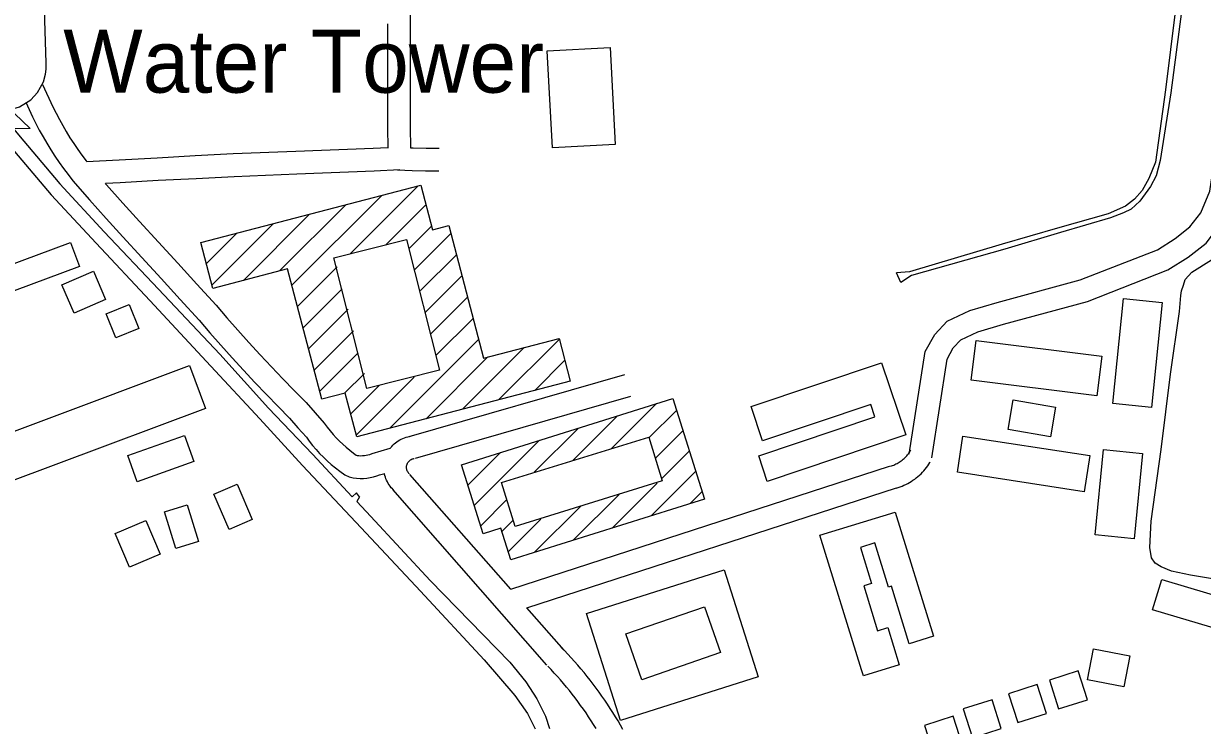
# Model space of a CAD drawing. Extents: x 3297716 to 3335574, y 688621 to 713991.
# Drawn here: x 3330184 to 3331741, y 698129 to 699056 of the extents above; entities that cross this region are included whole.
import ezdxf

# ---------------------------------------------------------------- set-up
doc = ezdxf.new("R2010")
doc.units = 0
for name, color, linetype in [('V-BLDG-OTLN', 7, 'Continuous'), ('V-BRDG-OTLN', 7, 'Continuous'), ('V-DOMW-IDEN', 7, 'Continuous'), ('V-ROAD-CNTR', 7, 'Continuous'), ('V-TOPO-SHOR', 7, 'Continuous')]:
    doc.layers.add(name, color=color, linetype=linetype)

msp = doc.modelspace()

# ---------------------------------------------------------------- linework, layer by layer
at = {"layer": 'V-BLDG-OTLN'}
for p, q in [((3330538.9, 698709.9), (3330657.8, 698828.7)), ((3330615.9, 698751.5), (3330705.6, 698841.2)), ((3330522.5, 698728.9), (3330609.9, 698816.2)), ((3330663.4, 698763.7), (3330715.9, 698816.1)), ((3330474.7, 698716.4), (3330562, 698803.7)), ((3330433.1, 698710.1), (3330514.2, 698791.2)), ((3330693.7, 698758.6), (3330723.2, 698788.1)), ((3330425.8, 698738.2), (3330466.3, 698778.7)), ((3330701, 698730.6), (3330748.8, 698778.3)), ((3330708.6, 698702.8), (3330756.1, 698750.3)), ((3330546.2, 698681.9), (3330598.6, 698734.2)), ((3330715.4, 698674.3), (3330763.4, 698722.3)), ((3330553.6, 698653.8), (3330605.1, 698705.3)), ((3330722.2, 698645.7), (3330770.7, 698694.2)), ((3330560.9, 698625.8), (3330613.2, 698678.2)), ((3330729.8, 698618), (3330778.1, 698666.2)), ((3330568.2, 698597.8), (3330620.3, 698649.9)), ((3330668.3, 698521.1), (3330785.4, 698638.2)), ((3330764, 698546.1), (3330845.6, 698627.7)), ((3330811.8, 698558.6), (3330892.1, 698638.8)), ((3330575.5, 698569.7), (3330626.5, 698620.7)), ((3330716.1, 698533.6), (3330797.7, 698615.2)), ((3330859.7, 698571.1), (3330899.4, 698610.8)), ((3330608.4, 698567.2), (3330634.7, 698593.5)), ((3330623.8, 698511.9), (3330700.5, 698588.6)), ((3330616.5, 698539.9), (3330654, 698577.5)), ((3330960.9, 698494.2), (3331020.4, 698553.7)), ((3330910, 698478.7), (3330968.9, 698537.5)), ((3331010.5, 698508.4), (3331046.8, 698544.7)), ((3330858.8, 698462.9), (3330917.4, 698521.4)), ((3331018.9, 698481.5), (3331055.2, 698517.8)), ((3330779.7, 698419.1), (3330865.9, 698505.2)), ((3330771.3, 698446), (3330814.4, 698489.1)), ((3331027.4, 698454.6), (3331063.7, 698490.9)), ((3331013.5, 698405.4), (3331072.1, 698464)), ((3330962, 698389.2), (3331021.5, 698448.7)), ((3330788.2, 698392.2), (3330822.8, 698426.8)), ((3330910.5, 698373.1), (3330971.2, 698433.7)), ((3331065, 698421.6), (3331080.5, 698437.1)), ((3330859, 698356.9), (3330920.8, 698418.7)), ((3330816.1, 698384.8), (3330830.2, 698398.8)), ((3330824.6, 698357.9), (3330867.7, 698401))]:
    msp.add_line(p, q, dxfattribs=at)
for points in [[(3330965.9, 698895.8), (3330882.9, 698891.4), (3330876.1, 699019.6), (3330959.2, 699024)], [(3330418.5, 698766.2), (3330709.1, 698842.1), (3330724.4, 698783.3), (3330746, 698788.9), (3330791.8, 698613.6), (3330891.9, 698639.8), (3330906.6, 698583.3), (3330624.4, 698509.6), (3330609.3, 698567.5), (3330578.2, 698559.4), (3330533.2, 698731.7), (3330434.2, 698705.8)], [(3330258.4, 698734.5), (3329916.1, 698607.3), (3329904.2, 698639.2), (3330246.5, 698766.4)], [(3330637.8, 698573.5), (3330594.3, 698746.3), (3330690.4, 698770.5), (3330733.8, 698597.6)], [(3330251.1, 698673.1), (3330235, 698710.7), (3330276.6, 698728.6), (3330292.8, 698691)], [(3331623, 698553.7), (3331637.2, 698692.5), (3331688.5, 698687.3), (3331674.3, 698548.5)], [(3330293.4, 698672.3), (3330323.9, 698684.7), (3330336.8, 698653), (3330306.3, 698640.6)], [(3331602, 698563.9), (3331436.2, 698584.4), (3331442.6, 698636.8), (3331608.5, 698616.3)], [(3330007.6, 698455.8), (3330403.4, 698604), (3330424.6, 698547.3), (3330028.9, 698399.2)], [(3331349.8, 698512.4), (3331166.7, 698450.9), (3331155.4, 698484.5), (3331308.8, 698536), (3331303.3, 698552.3), (3331160.6, 698504.3), (3331145.3, 698549.7), (3331317.8, 698607.6)], [(3330762.8, 698472.9), (3331041.9, 698560.4), (3331083.6, 698427.4), (3330827.9, 698347.2), (3330814.8, 698388.9), (3330791.5, 698381.6)], [(3331540.7, 698509.8), (3331484.7, 698519.4), (3331491.3, 698558.4), (3331547.4, 698548.8)], [(3330409.4, 698477.1), (3330334.6, 698450.5), (3330322.3, 698485.1), (3330397.1, 698511.6)], [(3330815.7, 698449.3), (3331010.2, 698509.5), (3331028.1, 698451.6), (3330833.6, 698391.3)], [(3331585.2, 698437.2), (3331417.8, 698462.9), (3331425.1, 698510.7), (3331592.6, 698485)], [(3331599.7, 698380.1), (3331610.7, 698493), (3331662.4, 698487.9), (3331651.3, 698375.1)], [(3330455.8, 698387.4), (3330435.8, 698434.2), (3330466.4, 698447.3), (3330486.4, 698400.6)], [(3330385.5, 698362.3), (3330370.6, 698410.9), (3330400.5, 698420.1), (3330415.4, 698371.5)], [(3331291.3, 698201.9), (3331236.3, 698379.7), (3331335.5, 698410.4), (3331386.2, 698246.3), (3331354.1, 698236.3), (3331330.6, 698312.5), (3331327, 698311.4), (3331309, 698369.6), (3331289.9, 698363.7), (3331304.6, 698316), (3331294.1, 698312.8), (3331312.4, 698253.7), (3331325.9, 698257.9), (3331341.1, 698208.7), (3331293.7, 698194.1)], [(3330305.4, 698382), (3330345.7, 698399.2), (3330364.7, 698354.8), (3330324.4, 698337.6)], [(3331154.6, 698192.9), (3330972.9, 698135.1), (3330928, 698276.3), (3331109.8, 698334.1)], [(3331687.7, 698321.5), (3331780.7, 698293.7), (3331768.7, 698253.5), (3331675.7, 698281.4)], [(3331001.1, 698188.9), (3330980.1, 698249.5), (3331083.9, 698285.4), (3331104.9, 698224.8)], [(3331637.6, 698179.4), (3331589.6, 698188.8), (3331597.7, 698229.7), (3331645.6, 698220.3)], [(3331551.6, 698150.3), (3331589.7, 698162.5), (3331577.4, 698200.6), (3331539.3, 698188.4)], [(3331497.6, 698132.3), (3331535.7, 698144.5), (3331523.4, 698182.6), (3331485.3, 698170.3)], [(3331437.8, 698112.3), (3331475.8, 698124.5), (3331463.6, 698162.6), (3331425.5, 698150.4)], [(3331386.6, 698090.2), (3331424.6, 698102.5), (3331412.4, 698140.6), (3331374.3, 698128.3)]]:
    msp.add_lwpolyline(points, close=True, dxfattribs=at)
at = {"layer": 'V-BRDG-OTLN'}
msp.add_lwpolyline([(3330096.3, 698953.1), (3330154.5, 698954), (3330172.4, 698936.8), (3330193.2, 698916.8), (3330123.9, 698916), (3330109.9, 698934.8)], close=True, dxfattribs=at)
at = {"layer": 'V-ROAD-CNTR'}
for points in [[(3329724.5, 698933.3), (3330151.9, 698940.6), (3330162.3, 698940.9), (3330179, 698945.4), (3330194.1, 698955), (3330203, 698964.6), (3330210.6, 698978.7), (3330213.4, 698988.7), (3330214.2, 698995.5), (3330214.2, 699003.2), (3330165.4, 700580.2), (3330145.2, 701539.8), (3330118.1, 702398.8), (3330116.7, 702417.2), (3330115.5, 702426.5), (3330108.8, 702450.3), (3330095.2, 702477.6), (3330074.4, 702518), (3329154.9, 704139.1), (3329137.6, 704171.6), (3329132.9, 704187.5), (3329128, 704216.5), (3329124, 704255.3), (3329098.7, 705094.5)], [(3330690.8, 699300), (3330690.6, 699289.3), (3330690.4, 699270.4), (3330690.5, 699251.5), (3330690.8, 699232.6), (3330691.3, 699213.7), (3330692.1, 699194.8), (3330693.1, 699175.9), (3330694.3, 699156.6), (3330694.8, 699109.4), (3330695, 699071.4), (3330695.1, 699062.6), (3330695.1, 699015.8), (3330695, 698969), (3330694.9, 698950.7), (3330694.9, 698932.4), (3330695.1, 698914.2), (3330695.4, 698896), (3330695.5, 698891.6), (3330698.8, 698891.5), (3330716, 698891), (3330733.2, 698890.9)], [(3330665.1, 699055.3), (3330665.1, 699015.8), (3330665, 698969.1), (3330664.9, 698950.7), (3330664.9, 698932.2), (3330665.1, 698913.8), (3330665.4, 698895.3), (3330665.5, 698891.2)], [(3330209.6, 698974.9), (3330223.2, 698945.6), (3330227.3, 698937.3), (3330231.7, 698929), (3330236.2, 698920.8), (3330240.8, 698912.8), (3330245.7, 698904.8), (3330250.8, 698897), (3330256, 698889.3), (3330261.4, 698881.7), (3330267, 698874.3), (3330267.4, 698873.7)], [(3331354.3, 698486.7), (3331375.4, 698622.3), (3331387.9, 698644.8), (3331404.2, 698662.4), (3331434.3, 698676.7), (3331470.6, 698687.2), (3331580.1, 698716.9), (3331682.2, 698756.9), (3331705.5, 698771.8), (3331725, 698786.9), (3331739.2, 698805.7), (3331751.5, 698834.3), (3331758.3, 698881.1), (3331770.5, 698968.2)], [(3331383.9, 698482.1), (3331404.2, 698612.4), (3331412.3, 698627.1), (3331422.2, 698637.7), (3331445, 698648.5), (3331478.7, 698658.4), (3331589.6, 698688.4), (3331695.9, 698730.1), (3331722.8, 698747.2), (3331746.6, 698765.7), (3331765.3, 698790.5), (3331780.6, 698826.1), (3331788, 698876.8), (3331800.2, 698964.1)], [(3330187.3, 698951.6), (3330196.2, 698932.6), (3330200.6, 698923.7), (3330205.2, 698914.8), (3330210.1, 698906), (3330215.1, 698897.4), (3330220.3, 698888.8), (3330225.8, 698880.4), (3330231.4, 698872.2), (3330237.2, 698864), (3330243.2, 698856), (3330249.5, 698848), (3330271.4, 698822.9), (3330293.3, 698798.3), (3330315.4, 698773.9), (3330340.8, 698746.4), (3330366, 698718.9), (3330391.2, 698691.3), (3330416.2, 698663.8), (3330430.5, 698647.3), (3330445.1, 698630.6), (3330459.8, 698614.2), (3330474.8, 698597.9), (3330489.9, 698581.7), (3330505.2, 698565.7), (3330520.6, 698549.8), (3330535.8, 698534.5), (3330546.8, 698521.7), (3330558, 698509.1), (3330561.7, 698504.1), (3330566.1, 698498.5), (3330570.7, 698493.1), (3330575.5, 698487.9), (3330580.5, 698482.8), (3330585.6, 698477.9), (3330590.9, 698473.1), (3330596.4, 698468.6), (3330602, 698464.2), (3330608.8, 698459.4), (3330614.3, 698456.9), (3330619.8, 698455.7), (3330624.3, 698455.1), (3330628.9, 698454.8), (3330633.4, 698454.9), (3330637.9, 698455.2), (3330642.4, 698455.9), (3330646.8, 698456.9), (3330651.2, 698458.2), (3330654.4, 698459.4), (3330661.5, 698461.4)], [(3330665.6, 698891.6), (3330646.2, 698890.7), (3330612.1, 698889.3), (3330578.1, 698888), (3330544, 698886.8), (3330461.3, 698883.3), (3330410.9, 698880.7), (3330360.7, 698878), (3330310.5, 698875.3), (3330267.4, 698872.9)], [(3330681.6, 698862.3), (3330647.5, 698860.8), (3330613.4, 698859.3), (3330579.2, 698858), (3330545.2, 698856.8), (3330462.7, 698853.3), (3330412.5, 698850.7), (3330362.3, 698848.1), (3330312.1, 698845.4), (3330292.6, 698844.3)], [(3330678.4, 698862.4), (3330697.8, 698861.5), (3330715.5, 698861.1), (3330733.1, 698861)], [(3330292.4, 698844.4), (3330293.9, 698842.7), (3330315.6, 698818.4), (3330337.5, 698794.2), (3330362.8, 698766.7), (3330388.1, 698739.2), (3330413.4, 698711.5), (3330438.7, 698683.7), (3330453.1, 698667), (3330467.5, 698650.6), (3330482.1, 698634.3), (3330496.8, 698618.2), (3330511.7, 698602.3), (3330526.8, 698586.5), (3330542, 698570.8), (3330557.8, 698554.9), (3330569.4, 698541.4), (3330581.3, 698528), (3330585.5, 698522.3), (3330589.3, 698517.6), (3330593.2, 698513), (3330597.3, 698508.5), (3330601.6, 698504.1), (3330606, 698499.9), (3330610.5, 698495.9), (3330615.2, 698492), (3330620, 698488.3), (3330623.9, 698485.5), (3330623.7, 698485.6), (3330624.9, 698485.3), (3330627.3, 698485), (3330629.7, 698484.8), (3330632.2, 698484.9), (3330634.6, 698485), (3330637, 698485.4), (3330639.3, 698485.9), (3330641.6, 698486.6), (3330644.9, 698487.8), (3330668.7, 698494.8)], [(3330693.8, 698510.3), (3330978.4, 698592.1)], [(3330702.1, 698481.5), (3330986.7, 698563.3)], [(3330668.6, 698494.5), (3330669.2, 698495.3), (3330670.7, 698497.1), (3330672.3, 698498.8), (3330673.9, 698500.4), (3330675.6, 698501.8), (3330677.4, 698503.2), (3330679.3, 698504.5), (3330681.3, 698505.7), (3330683.3, 698506.8), (3330685.4, 698507.7), (3330687.5, 698508.6), (3330689.6, 698509.3), (3330691.8, 698509.9), (3330694, 698510.4), (3330695.4, 698510.7)], [(3331328.7, 698470.9), (3331330.6, 698471.4), (3331332.1, 698472), (3331333.7, 698472.5), (3331335.2, 698473.2), (3331336.7, 698473.9), (3331338.2, 698474.6), (3331339.6, 698475.4), (3331341, 698476.3), (3331342.4, 698477.2), (3331343.7, 698478.1), (3331345, 698479.1), (3331346.3, 698480.1), (3331347.5, 698481.2), (3331348.7, 698482.4), (3331349.9, 698483.5), (3331351, 698484.8), (3331352, 698486), (3331353.1, 698487.3), (3331354, 698488.6), (3331354.9, 698490), (3331355.9, 698491.5), (3331356.2, 698492)], [(3330694.2, 698460.8), (3330693.4, 698461.5), (3330693, 698462), (3330692.6, 698462.5), (3330692.2, 698463), (3330691.9, 698463.5), (3330691.6, 698464.1), (3330691.3, 698464.7), (3330691.1, 698465.3), (3330690.8, 698465.9), (3330690.7, 698466.5), (3330690.5, 698467.1), (3330690.4, 698467.7), (3330690.3, 698468.4), (3330690.3, 698469), (3330690.3, 698469.6), (3330690.3, 698470.3), (3330690.4, 698470.9), (3330690.4, 698471.5), (3330690.6, 698472.2), (3330690.7, 698472.8), (3330690.9, 698473.4), (3330691.2, 698474), (3330691.4, 698474.6), (3330691.7, 698475.1), (3330692, 698475.7), (3330692.4, 698476.2), (3330692.8, 698476.7), (3330693.2, 698477.2), (3330693.6, 698477.7), (3330694.1, 698478.1), (3330694.6, 698478.6), (3330695.1, 698479), (3330695.6, 698479.3), (3330696.2, 698479.6), (3330696.7, 698479.9), (3330697.3, 698480.2), (3330697.9, 698480.5), (3330698.5, 698480.7), (3330699.1, 698480.8), (3330699.8, 698481), (3330700.5, 698481.1)], [(3330827.8, 698308.4), (3331328.3, 698470.8)], [(3331337.2, 698442.1), (3331339.6, 698442.8), (3331342.1, 698443.7), (3331344.7, 698444.7), (3331347.2, 698445.7), (3331349.7, 698446.9), (3331352.2, 698448.1), (3331354.6, 698449.4), (3331356.9, 698450.8), (3331359.2, 698452.3), (3331361.5, 698453.9), (3331363.6, 698455.6), (3331365.8, 698457.3), (3331367.8, 698459.1), (3331369.8, 698461), (3331371.7, 698463), (3331373.6, 698465), (3331375.3, 698467.1), (3331377, 698469.2), (3331378.6, 698471.5), (3331380.2, 698473.7), (3331381.5, 698476), (3331382.1, 698476.8)], [(3330672.9, 698439.6), (3330671.6, 698440.9), (3330670.1, 698442.6), (3330668.6, 698444.4), (3330667.3, 698446.3), (3330666.1, 698448.2), (3330665, 698450.2), (3330664, 698452.3), (3330663.1, 698454.4), (3330662.3, 698456.5), (3330661.7, 698458.7), (3330661.1, 698460.9), (3330661.1, 698461.4)], [(3330827.8, 698308.4), (3330694.8, 698460.1)], [(3330875.7, 698208.2), (3330672.3, 698440.3)], [(3330849.3, 698283.9), (3331337.6, 698442.2)], [(3330898.3, 698228), (3330849.3, 698283.9)], [(3330976.1, 698123.2), (3330972.8, 698128.9), (3330969.6, 698134.5), (3330966.2, 698140), (3330962.8, 698145.6), (3330959.3, 698151.1), (3330955.7, 698156.5), (3330952, 698161.9), (3330948.3, 698167.3), (3330944.6, 698172.6), (3330940.7, 698177.8), (3330936.8, 698183), (3330932.8, 698188.2), (3330928.8, 698193.3), (3330924.7, 698198.4), (3330920.5, 698203.4), (3330916.3, 698208.3), (3330912, 698213.2), (3330907.6, 698218), (3330903.2, 698222.8), (3330898.8, 698227.5), (3330894.7, 698231.7)], [(3330940.6, 698124.4), (3330937.4, 698129.6), (3330934.1, 698134.8), (3330930.7, 698139.9), (3330927.3, 698145), (3330923.8, 698150), (3330920.2, 698155), (3330916.6, 698160), (3330912.9, 698164.9), (3330909.2, 698169.7), (3330905.4, 698174.5), (3330901.5, 698179.3), (3330897.6, 698184), (3330893.6, 698188.7), (3330889.6, 698193.3), (3330885.4, 698197.8), (3330881.3, 698202.3), (3330877.1, 698206.8), (3330879.3, 698204.5)]]:
    msp.add_lwpolyline(points, dxfattribs=at)
at = {"layer": 'V-TOPO-SHOR'}
for p, q in [((3330624, 698435.9), (3330618.6, 698430.7)), ((3330628.2, 698430.3), (3330624, 698435.9)), ((3330628.2, 698430.3), (3330624.4, 698424.4))]:
    msp.add_line(p, q, dxfattribs=at)
for points in [[(3331739.4, 699263.2), (3331736, 699238.2), (3331727.4, 699169.1), (3331713.9, 699071.6), (3331699.8, 698963.9), (3331685.9, 698874.6), (3331680.2, 698854.4), (3331673, 698840.4), (3331658.8, 698821), (3331647.3, 698810.6), (3331637.1, 698805.6), (3331620.2, 698798.8), (3331554, 698779.6), (3331480.3, 698757.7), (3331357.2, 698722.7), (3331343.1, 698713.5), (3331337.4, 698726.5)], [(3330046.7, 699063), (3330101.8, 698999.2), (3330177.9, 698908.8), (3330232.2, 698843.9), (3330290.7, 698780.5), (3330362.7, 698704.9), (3330443.6, 698619), (3330507.9, 698547.8), (3330566.1, 698486.7), (3330618.6, 698430.7)], [(3331706.1, 699074.4), (3331692.8, 698967.9), (3331679.3, 698872.7), (3331670.8, 698850.9), (3331662, 698835), (3331651.8, 698823.8), (3331639.9, 698814.2), (3331617.2, 698804.3), (3331550.1, 698785.5), (3331476.9, 698764), (3331354.6, 698727.8), (3331337.4, 698726.5)], [(3330167.6, 698892.5), (3330220.7, 698829.2), (3330280.4, 698765.4), (3330351.3, 698689.8), (3330431.8, 698603.2), (3330496.5, 698533.5), (3330552.7, 698472.1), (3330630.5, 698389.4), (3330708.7, 698305.9), (3330792.7, 698215), (3330833.1, 698168.1), (3330849.9, 698144.2), (3330860.2, 698124.2)], [(3331786.5, 698317.1), (3331725.8, 698327), (3331700.8, 698332.3), (3331687, 698338.2), (3331679, 698342.9), (3331674.4, 698349.9), (3331671.9, 698363.4), (3331673.8, 698398.4), (3331686.8, 698492.9), (3331699.4, 698592.5), (3331711.1, 698675.1), (3331712.9, 698696.2), (3331713.7, 698702.4), (3331716.5, 698710.1), (3331718.5, 698717.7), (3331727.5, 698727.3), (3331753.4, 698743.5)], [(3330624.4, 698424.4), (3330643.1, 698404.4), (3330721.3, 698319.8), (3330826.9, 698212.3), (3330847.7, 698186.3), (3330862.2, 698163.9), (3330873.7, 698140.8), (3330879.3, 698124.4)]]:
    msp.add_lwpolyline(points, dxfattribs=at)

# ---------------------------------------------------------------- texts
at = {"layer": 'V-DOMW-IDEN'}
msp.add_text('Water Tower', height=83, dxfattribs=at).set_placement((3330236.9, 698964.3))

doc.saveas('drawing.dxf')
